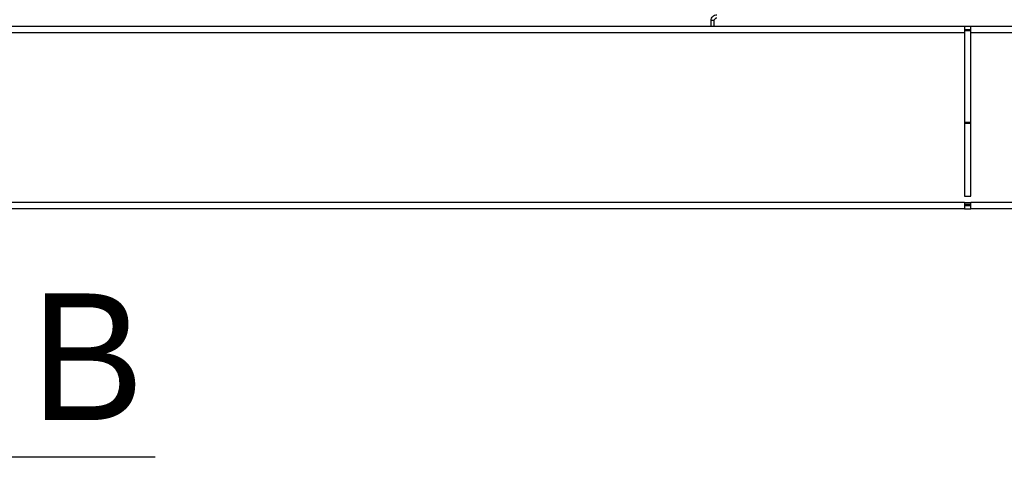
# Model space of a CAD drawing. Header units: millimetres. Extents: x 0 to 39025, y -31299 to 8400.
# Tile 349 of 382: x 14844 to 15155, y 3913 to 4052. Entities that reach past the tile are written whole.
import ezdxf

# ---------------------------------------------------------------- set-up
doc = ezdxf.new("R2010")
doc.units = ezdxf.units.MM
doc.layers.add('ANOTACIJE', color=7, linetype='Continuous')
doc.styles.add('SLDTEXTSTYLE1', font='Montserrat-Regular.ttf')

# ---------------------------------------------------------------- blocks, each defined once
blk = doc.blocks.new('Adapt 2 (spodaj)')
at = {"lineweight": 25}
for points in [[(877.5, 59.53), (877.5, 59.53), (877.53, 59.88), (877.53, 59.88), (877.53, 59.88), (877.64, 60.22), (877.64, 60.22), (877.64, 60.22), (877.8, 60.53), (877.8, 60.53), (877.8, 60.53), (878.03, 60.8), (878.03, 60.8), (878.03, 60.8), (878.3, 61.02), (878.3, 61.02), (878.3, 61.02), (878.61, 61.19), (878.61, 61.19), (878.61, 61.19), (878.95, 61.29), (878.95, 61.29), (878.95, 61.29), (879.3, 61.33), (879.3, 61.33)], [(878.5, 59.53), (878.5, 59.53), (878.51, 59.68), (878.51, 59.68), (878.51, 59.68), (878.56, 59.83), (878.56, 59.83), (878.56, 59.83), (878.63, 59.97), (878.63, 59.97), (878.63, 59.97), (878.73, 60.09), (878.73, 60.09), (878.73, 60.09), (878.86, 60.19), (878.86, 60.19), (878.86, 60.19), (878.99, 60.26), (878.99, 60.26), (878.99, 60.26), (879.14, 60.31), (879.14, 60.31), (879.14, 60.31), (879.3, 60.33), (879.3, 60.33)], [(957.49, 57.66), (957.49, 57.66), (957.49, 57.62), (957.49, 57.62), (957.49, 57.62), (957.49, 57.51), (957.49, 57.51), (957.49, 57.51), (957.49, 57.32), (957.49, 57.32), (957.49, 57.32), (957.49, 57.07), (957.49, 57.07), (957.49, 57.07), (957.49, 56.77), (957.49, 56.77), (957.49, 56.77), (957.49, 56.42), (957.49, 56.42), (957.49, 56.42), (957.49, 56.05), (957.49, 56.05), (957.49, 56.05), (957.49, 55.66), (957.49, 55.66)], [(959.49, 55.66), (959.49, 55.66), (959.49, 56.05), (959.49, 56.05), (959.49, 56.05), (959.49, 56.42), (959.49, 56.42), (959.49, 56.42), (959.49, 56.77), (959.49, 56.77), (959.49, 56.77), (959.49, 57.07), (959.49, 57.07), (959.49, 57.07), (959.49, 57.32), (959.49, 57.32), (959.49, 57.32), (959.49, 57.51), (959.49, 57.51), (959.49, 57.51), (959.49, 57.62), (959.49, 57.62), (959.49, 57.62), (959.49, 57.66), (959.49, 57.66)], [(957.49, 1.98), (957.49, 1.98), (957.49, 1.59), (957.49, 1.59), (957.49, 1.59), (957.49, 1.21), (957.49, 1.21), (957.49, 1.21), (957.49, 0.86), (957.49, 0.86), (957.49, 0.86), (957.49, 0.56), (957.49, 0.56), (957.49, 0.56), (957.49, 0.31), (957.49, 0.31), (957.49, 0.31), (957.49, 0.13), (957.49, 0.13), (957.49, 0.13), (957.49, 0.01), (957.49, 0.01), (957.49, 0.01), (957.49, -0.02), (957.49, -0.02)], [(959.49, -0.02), (959.49, -0.02), (959.49, 0.01), (959.49, 0.01), (959.49, 0.01), (959.49, 0.13), (959.49, 0.13), (959.49, 0.13), (959.49, 0.31), (959.49, 0.31), (959.49, 0.31), (959.49, 0.56), (959.49, 0.56), (959.49, 0.56), (959.49, 0.86), (959.49, 0.86), (959.49, 0.86), (959.49, 1.21), (959.49, 1.21), (959.49, 1.21), (959.49, 1.59), (959.49, 1.59), (959.49, 1.59), (959.49, 1.98), (959.49, 1.98)]]:
    blk.add_open_spline(points, degree=3, knots=[0, 0, 0, 0, 1, 1, 1, 2, 2, 2, 3, 3, 3, 4, 4, 4, 5, 5, 5, 6, 6, 6, 7, 7, 7, 8, 8, 8, 8], dxfattribs=at)
for points in [[(878.5, 59.53), (878.5, 59.53), (877.5, 59.53), (877.5, 59.53)], [(877.5, 57.66), (877.5, 57.66), (877.5, 59.53), (877.5, 59.53)], [(878.5, 57.66), (878.5, 57.66), (878.5, 59.53), (878.5, 59.53)], [(957.49, 57.66), (957.49, 57.66), (54.51, 57.66), (54.51, 57.66)], [(959.49, 57.66), (959.49, 57.66), (957.49, 57.66), (957.49, 57.66)], [(957.49, 56.66), (957.49, 56.66), (959.49, 56.66), (959.49, 56.66)], [(959.49, 56.27), (959.49, 56.27), (957.49, 56.27), (957.49, 56.27)], [(1095.49, 57.66), (1095.49, 57.66), (959.49, 57.66), (959.49, 57.66)], [(957.49, 55.66), (957.49, 55.66), (54.51, 55.66), (54.51, 55.66)], [(957.49, 55.66), (957.49, 55.66), (957.49, 3.98), (957.49, 3.98)], [(1095.49, 55.66), (1095.49, 55.66), (959.49, 55.66), (959.49, 55.66)], [(959.49, 3.98), (959.49, 3.98), (959.49, 55.66), (959.49, 55.66)], [(959.49, 27.32), (959.49, 27.32), (957.49, 27.32), (957.49, 27.32)], [(957.49, 27.04), (957.49, 27.04), (959.49, 27.04), (959.49, 27.04)], [(957.49, 3.98), (957.49, 3.98), (959.49, 3.98), (959.49, 3.98)], [(957.49, 1.98), (957.49, 1.98), (6.52, 1.98), (6.52, 1.98)], [(957.49, 1.98), (957.49, 1.98), (959.49, 1.98), (959.49, 1.98)], [(959.49, 1.4), (959.49, 1.4), (957.49, 1.4), (957.49, 1.4)], [(959.49, 0.98), (959.49, 0.98), (957.49, 0.98), (957.49, 0.98)], [(1095.49, 1.98), (1095.49, 1.98), (959.49, 1.98), (959.49, 1.98)], [(957.49, -0.02), (957.49, -0.02), (6.52, -0.02), (6.52, -0.02)], [(957.49, -0.02), (957.49, -0.02), (959.49, -0.02), (959.49, -0.02)], [(1095.49, -0.02), (1095.49, -0.02), (959.49, -0.02), (959.49, -0.02)]]:
    blk.add_open_spline(points, degree=3, dxfattribs=at)

msp = doc.modelspace()

# ---------------------------------------------------------------- linework, layer by layer
at = {"layer": 'ANOTACIJE', "color": 0}
msp.add_line((14886.94, 3913.38), (14815.66, 3913.38), dxfattribs=at)

# ---------------------------------------------------------------- block references
at = {"color": 1}
msp.add_blockref('Adapt 2 (spodaj)', (14184.86, 3991.86), dxfattribs=at)

# ---------------------------------------------------------------- texts
at = {"layer": 'ANOTACIJE', "color": 0, "insert": (14847.81, 3965.15), "char_height": 40, "attachment_point": 1, "style": 'SLDTEXTSTYLE1'}
msp.add_mtext('B', dxfattribs=at)

doc.saveas('drawing.dxf')
